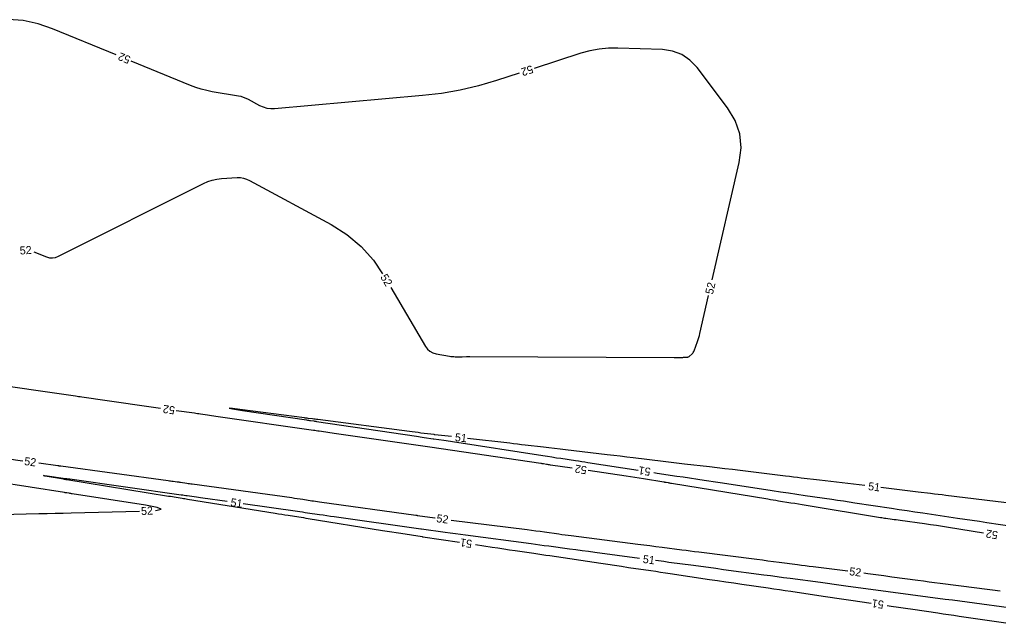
# Model space of a CAD drawing. Extents: x 2384780 to 2405861, y 547869 to 573706.
# Drawn here: x 2395194 to 2395438.6, y 554882.3 to 555033.2 of the extents above; entities that cross this region are included whole.
import ezdxf

# ---------------------------------------------------------------- set-up
doc = ezdxf.new("R2010")
doc.units = 0
doc.layers.add('Old_Level_60', color=7, linetype='Continuous')

msp = doc.modelspace()

# ---------------------------------------------------------------- linework, layer by layer
at = {"layer": 'Old_Level_60'}
for points in [[(2395218.148, 555024.38775), (2395202.2295, 555030.94575), (2395198.58125, 555032.19175), (2395194.866, 555032.9515), (2395191.08375, 555033.22525), (2395187.23425, 555033.0125), (2395174.55025, 555031.52375), (2395171.831, 555031.26975), (2395169.10875, 555031.1455), (2395166.3835, 555031.15125), (2395163.65575, 555031.28675), (2395147.09675, 555032.5035), (2395143.54825, 555032.699), (2395140, 555032.764), (2395136.45175, 555032.699), (2395132.90325, 555032.5035), (2395119.94225, 555031.551)], [(2395367.063, 554968.1545), (2395373.81525, 554997.47575), (2395374.28175, 555001.15225), (2395373.94875, 555004.65725), (2395372.816, 555007.99075), (2395370.8835, 555011.153), (2395363.265, 555021.20275), (2395361.499, 555023.099), (2395359.466, 555024.481), (2395357.16575, 555025.34875), (2395354.59875, 555025.70225), (2395343.4925, 555026.09775), (2395341.127, 555026.08), (2395338.79025, 555025.85725), (2395336.482, 555025.42975), (2395334.2025, 555024.797), (2395322.5905, 555021.02875)], [(2395318.78575, 555019.79425), (2395313.159, 555017.96825), (2395308.62325, 555016.6355), (2395304.034, 555015.56425), (2395299.3915, 555014.754), (2395294.69575, 555014.205), (2395257.71325, 555010.92925), (2395256.749, 555010.912), (2395255.8135, 555011.03375), (2395254.90675, 555011.29425), (2395254.029, 555011.69375), (2395251.20875, 555013.226), (2395250.595, 555013.52725), (2395249.963, 555013.77475), (2395249.31225, 555013.9685), (2395248.643, 555014.10825), (2395242.134, 555015.1915), (2395240.75025, 555015.46175), (2395239.38825, 555015.80875), (2395238.048, 555016.2325), (2395236.72975, 555016.73275), (2395221.8465, 555022.86425)], [(2395197.57575, 554975.1515), (2395200.725, 554973.91875), (2395201.48675, 554973.7025), (2395202.24075, 554973.65375), (2395202.987, 554973.7725), (2395203.72525, 554974.0585), (2395239.92825, 554992.2775), (2395241.00975, 554992.7555), (2395242.1225, 554993.117), (2395243.2665, 554993.36225), (2395244.442, 554993.49075), (2395248.3325, 554993.72075), (2395249.15375, 554993.714), (2395249.95, 554993.59525), (2395250.7215, 554993.3645), (2395251.46775, 554993.022), (2395271.8, 554981.9755), (2395275.76975, 554979.46875), (2395279.2955, 554976.503), (2395282.3775, 554973.07825), (2395284.676, 554969.69425)], [(2395286.7355, 554966.2665), (2395295.3915, 554951.53075), (2395295.89425, 554950.8415), (2395296.50275, 554950.30475), (2395297.2175, 554949.92025), (2395298.03825, 554949.68825), (2395301.39425, 554949.08925), (2395301.75575, 554949.032), (2395302.11875, 554948.989), (2395302.48325, 554948.96025), (2395302.849, 554948.946), (2395304.54875, 554948.912), (2395304.554, 554948.91175), (2395304.5595, 554948.91175), (2395304.56475, 554948.9115), (2395304.57025, 554948.9115), (2395304.588, 554948.911), (2395304.59175, 554948.911), (2395304.5955, 554948.91125), (2395304.59925, 554948.91125), (2395304.603, 554948.9115), (2395305.62425, 554948.9945), (2395305.84325, 554949.00975), (2395306.0625, 554949.0205), (2395306.28175, 554949.02625), (2395306.50125, 554949.02725), (2395357.52575, 554948.709), (2395357.80075, 554948.709), (2395358.0755, 554948.71275), (2395358.35025, 554948.72), (2395358.625, 554948.731), (2395359.55325, 554948.774), (2395359.73, 554948.78225), (2395359.907, 554948.7905), (2395360.08375, 554948.7985), (2395360.26075, 554948.80675), (2395360.8385, 554948.8335), (2395360.9585, 554948.849), (2395361.0705, 554948.8835), (2395361.1745, 554948.9375), (2395361.27075, 554949.01075), (2395362.04, 554949.70125), (2395362.19375, 554949.85675), (2395362.32525, 554950.02725), (2395362.43475, 554950.21275), (2395362.52225, 554950.41325), (2395363.378, 554952.74525), (2395363.5535, 554953.2475), (2395363.713, 554953.75425), (2395363.85625, 554954.266), (2395363.98375, 554954.78225), (2395366.1655, 554964.2565)], [(2395229.17725, 554936.00575), (2395213.51675, 554938.2455), (2395212.9635, 554938.325), (2395212.41025, 554938.4055), (2395211.8575, 554938.487), (2395211.3045, 554938.5695), (2395209.499, 554938.8405), (2395209.112, 554938.89825), (2395208.725, 554938.95525), (2395208.33775, 554939.01175), (2395207.9505, 554939.0675), (2395184.03525, 554942.487)], [(2395332.09775, 554921.061), (2395326.61625, 554921.86825), (2395326.37925, 554921.9035), (2395326.14225, 554921.939), (2395325.90525, 554921.97525), (2395325.66825, 554922.01175), (2395324.8945, 554922.132), (2395324.7285, 554922.1575), (2395324.56275, 554922.18275), (2395324.39675, 554922.20775), (2395324.23075, 554922.2325), (2395296.525, 554926.32775), (2395296.52375, 554926.328), (2395296.52225, 554926.32825), (2395296.52075, 554926.3285), (2395296.5195, 554926.3285), (2395296.515, 554926.32925), (2395296.514, 554926.3295), (2395296.513, 554926.3295), (2395296.512, 554926.32975), (2395296.511, 554926.32975), (2395272.5655, 554929.75575), (2395272.0525, 554929.8295), (2395271.53975, 554929.904), (2395271.027, 554929.97925), (2395270.51425, 554930.05525), (2395268.83975, 554930.305), (2395268.481, 554930.35825), (2395268.122, 554930.411), (2395267.763, 554930.463), (2395267.404, 554930.51475), (2395243.02875, 554934.0015), (2395242.49725, 554934.078), (2395241.9655, 554934.15525), (2395241.43425, 554934.2335), (2395240.903, 554934.3125), (2395239.1675, 554934.572), (2395238.79575, 554934.62725), (2395238.42375, 554934.682), (2395238.0515, 554934.73625), (2395237.6795, 554934.78975), (2395233.137, 554935.43925)], [(2395301.92275, 554928.9615), (2395297.781, 554929.43625), (2395297.767, 554929.43775), (2395297.753, 554929.4395), (2395297.73925, 554929.441), (2395297.72525, 554929.44275), (2395297.67975, 554929.44825), (2395297.67, 554929.4495), (2395297.66025, 554929.45075), (2395297.6505, 554929.452), (2395297.64075, 554929.45325), (2395297.609, 554929.45725), (2395297.60225, 554929.45825), (2395297.59525, 554929.459), (2395297.5885, 554929.46), (2395297.58175, 554929.46075), (2395294.25525, 554929.86875), (2395293.5425, 554929.957), (2395292.82975, 554930.04625), (2395292.1175, 554930.137), (2395291.40525, 554930.229), (2395268.5095, 554933.20925), (2395268.17525, 554933.2525), (2395267.84075, 554933.29525), (2395267.5065, 554933.33725), (2395267.172, 554933.37875), (2395266.07925, 554933.51325), (2395265.84525, 554933.54225), (2395265.61125, 554933.57175), (2395265.37725, 554933.60175), (2395265.14325, 554933.632), (2395249.6695, 554935.657), (2395247.18175, 554935.975), (2395246.3495, 554936.06075), (2395247.17325, 554935.91425), (2395249.6525, 554935.53575)], [(2395249.6525, 554935.53575), (2395265.65225, 554933.14325), (2395265.90225, 554933.106), (2395266.15225, 554933.06925), (2395266.40225, 554933.03275), (2395266.6525, 554932.997), (2395267.46975, 554932.88), (2395267.64475, 554932.85475), (2395267.81975, 554932.82925), (2395267.99475, 554932.80375), (2395268.16975, 554932.77775), (2395293.14175, 554929.05425), (2395293.6295, 554928.982), (2395294.11725, 554928.9105), (2395294.605, 554928.8395), (2395295.093, 554928.76925), (2395297.34975, 554928.4465), (2395297.36, 554928.445), (2395297.3705, 554928.4435), (2395297.38075, 554928.442), (2395297.391, 554928.4405), (2395297.425, 554928.4355), (2395297.43225, 554928.43425), (2395297.4395, 554928.43325), (2395297.44675, 554928.43225), (2395297.454, 554928.431), (2395300.004, 554928.05425), (2395300.55025, 554927.973), (2395301.0965, 554927.8905), (2395301.64275, 554927.80725), (2395302.1885, 554927.723), (2395324.76225, 554924.217), (2395325.87875, 554924.0445), (2395326.9955, 554923.8745), (2395328.11275, 554923.70675), (2395329.23025, 554923.541), (2395332.88125, 554923.00325), (2395333.6635, 554922.8875), (2395334.44575, 554922.77025), (2395335.2275, 554922.6515), (2395336.00925, 554922.5315), (2395348.53025, 554920.599)], [(2395405.199, 554916.716), (2395399.51325, 554917.412), (2395398.112, 554917.58275), (2395396.7105, 554917.7515), (2395395.30875, 554917.91875), (2395393.90675, 554918.08425), (2395389.327, 554918.62175), (2395388.3455, 554918.7375), (2395387.36425, 554918.85425), (2395386.38325, 554918.97225), (2395385.40225, 554919.09125), (2395374.01, 554920.48075), (2395372.10675, 554920.7115), (2395370.20325, 554920.93975), (2395368.2995, 554921.1655), (2395366.3955, 554921.38875), (2395360.175, 554922.11375), (2395358.842, 554922.27), (2395357.5095, 554922.42775), (2395356.177, 554922.58725), (2395354.8445, 554922.74825), (2395347.30525, 554923.66375), (2395345.6895, 554923.85875), (2395344.0735, 554924.0515), (2395342.457, 554924.242), (2395340.8405, 554924.43), (2395330.41625, 554925.6355), (2395329.028, 554925.797), (2395327.64025, 554925.96025), (2395326.2525, 554926.12525), (2395324.865, 554926.292), (2395320.333, 554926.83975), (2395319.36175, 554926.9565), (2395318.39025, 554927.0715), (2395317.41875, 554927.185), (2395316.447, 554927.29725), (2395305.89675, 554928.50625)], [(2395174.7025, 554925.86425), (2395194.1385, 554923.0395), (2395194.81025, 554922.94275)], [(2395198.77125, 554922.38525), (2395203.56175, 554921.7265), (2395203.63275, 554921.717), (2395203.70375, 554921.7075), (2395203.77475, 554921.6985), (2395203.84575, 554921.6895), (2395204.078, 554921.66075), (2395204.12775, 554921.65475), (2395204.1775, 554921.64825), (2395204.22725, 554921.64175), (2395204.27675, 554921.635), (2395231.12925, 554917.9655), (2395231.43025, 554917.925), (2395231.7315, 554917.8855), (2395232.033, 554917.847), (2395232.3345, 554917.81), (2395233.31975, 554917.69), (2395233.53075, 554917.6635), (2395233.7415, 554917.635), (2395233.952, 554917.605), (2395234.16225, 554917.573), (2395235.746, 554917.3255), (2395236.0855, 554917.27325), (2395236.425, 554917.2225), (2395236.765, 554917.1735), (2395237.10525, 554917.126), (2395262.01075, 554913.7085), (2395262.69625, 554913.61275), (2395263.3815, 554913.51375), (2395264.06625, 554913.4115), (2395264.75025, 554913.306), (2395266.9845, 554912.956), (2395267.4635, 554912.882), (2395267.94275, 554912.81025), (2395268.42225, 554912.7405), (2395268.902, 554912.673), (2395293.0005, 554909.3365), (2395293.01025, 554909.33525), (2395293.02, 554909.33375), (2395293.02975, 554909.33225), (2395293.0395, 554909.33075), (2395293.07125, 554909.32575), (2395293.078, 554909.32475), (2395293.085, 554909.32375), (2395293.09175, 554909.32275), (2395293.0985, 554909.32175), (2395293.24625, 554909.30125), (2395293.27775, 554909.297), (2395293.3095, 554909.2925), (2395293.341, 554909.288), (2395293.37275, 554909.2835), (2395297.7295, 554908.66325), (2395297.82225, 554908.65025)], [(2395434.823, 554904.85175), (2395426.096, 554906.24525), (2395424.5915, 554906.48175), (2395423.08575, 554906.711), (2395421.579, 554906.93275), (2395420.071, 554907.1475), (2395414.00375, 554907.996), (2395413.51775, 554908.064), (2395413.0315, 554908.132), (2395412.5455, 554908.2), (2395412.0595, 554908.26775), (2395410.4715, 554908.49), (2395410.13125, 554908.5385), (2395409.7915, 554908.589), (2395409.452, 554908.64175), (2395409.11275, 554908.69625), (2395390.5205, 554911.74425), (2395389.57375, 554911.89925), (2395388.62675, 554912.05425), (2395387.68, 554912.20875), (2395386.733, 554912.36325), (2395383.6395, 554912.86725), (2395382.9765, 554912.97525), (2395382.31375, 554913.0835), (2395381.651, 554913.192), (2395380.988, 554913.30075), (2395356.87625, 554917.258), (2395356.68925, 554917.28875), (2395356.5025, 554917.31925), (2395356.31575, 554917.34975), (2395356.129, 554917.38025), (2395355.51875, 554917.47975), (2395355.388, 554917.50125), (2395355.2575, 554917.5225), (2395355.12675, 554917.544), (2395354.996, 554917.5655), (2395349.92075, 554918.39925), (2395348.833, 554918.57575), (2395347.74425, 554918.7475), (2395346.655, 554918.915), (2395345.565, 554919.07775), (2395336.055, 554920.47825)], [(2395227.945, 554910.53225), (2395228.334, 554910.55375), (2395229.34075, 554910.84575), (2395228.38025, 554911.265), (2395225.452, 554911.81175), (2395207.12425, 554914.672), (2395206.93575, 554914.70175), (2395206.74725, 554914.7315), (2395206.55875, 554914.76175), (2395206.3705, 554914.79225), (2395205.755, 554914.892), (2395205.623, 554914.9135), (2395205.491, 554914.9345), (2395205.35925, 554914.9555), (2395205.22725, 554914.97625), (2395179.35525, 554919.02125)], [(2395245.86975, 554912.7135), (2395239.75875, 554913.57925), (2395239.22525, 554913.65525), (2395238.69175, 554913.7315), (2395238.1585, 554913.8085), (2395237.62525, 554913.886), (2395235.88325, 554914.13975), (2395235.51, 554914.194), (2395235.13675, 554914.24775), (2395234.76325, 554914.301), (2395234.38975, 554914.354), (2395206.5085, 554918.2925), (2395206.4055, 554918.30725), (2395206.3025, 554918.322), (2395206.1995, 554918.33675), (2395206.0965, 554918.35175), (2395205.7605, 554918.4005), (2395205.68825, 554918.411), (2395205.61625, 554918.42125), (2395205.54425, 554918.43175), (2395205.47225, 554918.44175), (2395200.86775, 554919.09025), (2395200.1915, 554919.183), (2395199.965, 554919.20725), (2395200.1885, 554919.1635), (2395200.86175, 554919.05125), (2395204.9295, 554918.388), (2395204.99175, 554918.378), (2395205.054, 554918.368), (2395205.11625, 554918.358), (2395205.1785, 554918.34825)], [(2395205.1785, 554918.34825), (2395205.46925, 554918.30275), (2395205.55825, 554918.28875), (2395205.64725, 554918.27475), (2395205.736, 554918.2605), (2395205.825, 554918.24625), (2395231.2275, 554914.1205), (2395231.69675, 554914.0445), (2395232.166, 554913.9695), (2395232.6355, 554913.895), (2395233.105, 554913.8215), (2395234.639, 554913.582), (2395234.96775, 554913.5305), (2395235.29625, 554913.4785), (2395235.62475, 554913.426), (2395235.95325, 554913.373), (2395257.841, 554909.83025), (2395258.6605, 554909.69825), (2395259.48, 554909.5675), (2395260.3, 554909.43775), (2395261.12, 554909.3095), (2395263.79925, 554908.892), (2395264.37325, 554908.80225), (2395264.94725, 554908.7115), (2395265.521, 554908.62025), (2395266.0945, 554908.528), (2395284.68675, 554905.528), (2395285.83, 554905.34425), (2395286.97325, 554905.16225), (2395288.117, 554904.98175), (2395289.26075, 554904.803), (2395294.5765, 554903.97625), (2395294.588, 554903.9745), (2395294.59975, 554903.9725), (2395294.6115, 554903.97075), (2395294.62325, 554903.96875), (2395294.66125, 554903.96275), (2395294.6695, 554903.9615), (2395294.67775, 554903.96), (2395294.68575, 554903.95875), (2395294.694, 554903.9575), (2395294.73575, 554903.951), (2395294.74475, 554903.94975), (2395294.7535, 554903.94825), (2395294.7625, 554903.947), (2395294.7715, 554903.9455), (2395303.925, 554902.5685)], [(2395352.4835, 554919.98875), (2395353.34425, 554919.856), (2395354.957, 554919.6085), (2395356.57025, 554919.364), (2395358.184, 554919.12275), (2395359.798, 554918.88425), (2395365.0715, 554918.11025), (2395366.2015, 554917.94325), (2395367.331, 554917.77475), (2395368.46025, 554917.60425), (2395369.5895, 554917.43175), (2395382.06075, 554915.5175), (2395384.1105, 554915.20475), (2395386.16075, 554914.8955), (2395388.2115, 554914.59), (2395390.26275, 554914.288), (2395396.96475, 554913.307), (2395398.4005, 554913.09575), (2395399.83625, 554912.88225), (2395401.2715, 554912.6665), (2395402.7065, 554912.4485), (2395411.846, 554911.05275), (2395413.80475, 554910.75525), (2395415.764, 554910.461), (2395417.72375, 554910.16975), (2395419.684, 554909.882), (2395428.32375, 554908.621), (2395430.17475, 554908.34925), (2395432.0255, 554908.075), (2395433.876, 554907.79775), (2395435.726, 554907.518), (2395442.48225, 554906.49075)], [(2395442.6925, 554912.14625), (2395425.43725, 554914.26525), (2395424.488, 554914.38125), (2395423.53875, 554914.49625), (2395422.589, 554914.61), (2395421.6395, 554914.72275), (2395418.537, 554915.08925), (2395417.87225, 554915.168), (2395417.2075, 554915.2475), (2395416.54275, 554915.32775), (2395415.87825, 554915.40875), (2395409.1695, 554916.23)], [(2395348.8955, 554898.51875), (2395337.73875, 554900.00725), (2395336.153, 554900.219), (2395334.56725, 554900.431), (2395332.98175, 554900.6435), (2395331.396, 554900.85625), (2395326.2165, 554901.552), (2395325.1065, 554901.70075), (2395323.9965, 554901.8495), (2395322.8865, 554901.998), (2395321.7765, 554902.146), (2395305.447, 554904.3235), (2395304.16975, 554904.494), (2395302.89275, 554904.66475), (2395301.6155, 554904.83575), (2395300.3385, 554905.007), (2395294.40225, 554905.804), (2395294.3905, 554905.80575), (2395294.379, 554905.80725), (2395294.3675, 554905.80875), (2395294.356, 554905.8105), (2395294.31825, 554905.81575), (2395294.31, 554905.817), (2395294.302, 554905.81825), (2395294.294, 554905.81925), (2395294.28575, 554905.8205), (2395294.24275, 554905.82675), (2395294.23375, 554905.82825), (2395294.2245, 554905.8295), (2395294.21525, 554905.83075), (2395294.206, 554905.832), (2395272.61175, 554908.899), (2395271.6955, 554909.0295), (2395270.77925, 554909.161), (2395269.86325, 554909.29325), (2395268.9475, 554909.4265), (2395265.95575, 554909.86275), (2395265.31475, 554909.956), (2395264.6735, 554910.0485), (2395264.03225, 554910.14025), (2395263.39075, 554910.2315), (2395249.83025, 554912.1525)], [(2395189.41625, 554909.4745), (2395198.825, 554909.714), (2395200.841, 554909.76525), (2395202.85725, 554909.8165), (2395204.8735, 554909.868), (2395206.8895, 554909.91925), (2395223.9495, 554910.3535)], [(2395301.787, 554908.1225), (2395320.79325, 554905.7365), (2395321.89025, 554905.5965), (2395322.9865, 554905.452), (2395324.08225, 554905.30275), (2395325.1775, 554905.14875), (2395328.754, 554904.6385), (2395329.5205, 554904.53075), (2395330.2875, 554904.426), (2395331.05475, 554904.32425), (2395331.82275, 554904.22525), (2395348.45675, 554902.118), (2395349.97175, 554901.9255), (2395351.4865, 554901.7315), (2395353.001, 554901.53625), (2395354.5155, 554901.33975), (2395359.46225, 554900.695), (2395360.52225, 554900.5575), (2395361.5825, 554900.4205), (2395362.64275, 554900.28475), (2395363.70325, 554900.1495), (2395378.19175, 554898.3105), (2395379.592, 554898.132), (2395380.99225, 554897.9525), (2395382.39225, 554897.77175), (2395383.79225, 554897.59), (2395388.36475, 554896.99375), (2395389.34475, 554896.8665), (2395390.32475, 554896.74), (2395391.30475, 554896.614), (2395392.285, 554896.489), (2395400.97175, 554895.38475)], [(2395307.8805, 554901.9735), (2395312.095, 554901.3395), (2395313.5215, 554901.12575), (2395314.9485, 554900.91375), (2395316.3755, 554900.70325), (2395317.80275, 554900.49475), (2395322.4655, 554899.81575), (2395323.46475, 554899.66975), (2395324.46375, 554899.52275), (2395325.4625, 554899.3745), (2395326.461, 554899.22525), (2395339.22375, 554897.3095), (2395340.94825, 554897.05175), (2395342.673, 554896.796), (2395344.39825, 554896.54225), (2395346.1235, 554896.2905), (2395351.7605, 554895.4715), (2395352.96825, 554895.29525), (2395354.176, 554895.11775), (2395355.38325, 554894.939), (2395356.5905, 554894.759), (2395366.4005, 554893.28975), (2395368.4175, 554892.989), (2395370.43525, 554892.69025), (2395372.453, 554892.39425), (2395374.47125, 554892.10025), (2395381.06475, 554891.14425), (2395382.4775, 554890.9385), (2395383.89, 554890.7315), (2395385.3025, 554890.52275), (2395386.7145, 554890.3125), (2395394.7775, 554889.1075), (2395396.5055, 554888.8505), (2395398.2335, 554888.59525), (2395399.962, 554888.342), (2395401.691, 554888.09075), (2395406.8055, 554887.3505)], [(2395441.156, 554886.16225), (2395432.5895, 554887.30675), (2395430.754, 554887.55225), (2395428.91825, 554887.798), (2395427.08275, 554888.04425), (2395425.24725, 554888.29075), (2395416.5945, 554889.454), (2395414.74025, 554889.703), (2395412.886, 554889.95175), (2395411.0315, 554890.2), (2395409.17725, 554890.44775), (2395401.05225, 554891.533), (2395399.31125, 554891.7655), (2395397.57025, 554891.9985), (2395395.82925, 554892.232), (2395394.08825, 554892.46575), (2395386.502, 554893.48525), (2395384.87625, 554893.70375), (2395383.2505, 554893.9215), (2395381.62475, 554894.13925), (2395379.999, 554894.35625), (2395369.874, 554895.70775), (2395367.9985, 554895.9585), (2395366.123, 554896.20925), (2395364.2475, 554896.46075), (2395362.37225, 554896.7125), (2395356.24625, 554897.5355), (2395354.9335, 554897.71175), (2395353.62075, 554897.88775), (2395352.86025, 554897.98925)], [(2395404.93975, 554894.87925), (2395405.937, 554894.7515), (2395407.935, 554894.49125), (2395409.93225, 554894.22675), (2395411.92925, 554893.95825), (2395418.45175, 554893.0745), (2395419.8495, 554892.8865), (2395421.24775, 554892.701), (2395422.64625, 554892.5185), (2395424.045, 554892.3385), (2395433.16975, 554891.17325), (2395435.12475, 554890.92175), (2395437.07925, 554890.66625), (2395439.03325, 554890.40675)], [(2395410.76425, 554886.77725), (2395411.819, 554886.624), (2395413.606, 554886.3625), (2395415.39275, 554886.099), (2395417.179, 554885.8335), (2395423.40075, 554884.906), (2395424.734, 554884.708), (2395426.0675, 554884.5115), (2395427.40125, 554884.3165), (2395428.73525, 554884.123), (2395441.574, 554882.26825)]]:
    msp.add_lwpolyline(points, dxfattribs=at)

# ---------------------------------------------------------------- texts
for s, rotation, p in [('52', 157.6099167, (2395221.885, 555023.92975)), ('52', 197.9787333, (2395321.9295, 555021.86575)), ('52', 3.3996889, (2395194.07425, 554974.477)), ('52', 300.9974583, (2395284.026, 554968.873)), ('52', 77.0319694, (2395367.223, 554964.393)), ('52', 171.8607667, (2395232.912, 554936.48175)), ('51', 353.4630889, (2395302.66975, 554927.8695)), ('52', 351.9908444, (2395195.037, 554921.8975)), ('52', 171.6225833, (2395335.83425, 554921.5215)), ('51', 171.2255917, (2395351.77975, 554921.10925)), ('51', 353.021125, (2395405.93725, 554915.61825)), ('51', 351.9370333, (2395246.58725, 554911.602)), ('52', 2.5629056, (2395224.36475, 554909.35)), ('52', 352.4174389, (2395298.056, 554907.60175)), ('52', 170.92725, (2395438.565, 554905.26675)), ('51', 171.4447222, (2395307.17275, 554903.09125)), ('51', 352.3958472, (2395349.62175, 554897.413)), ('52', 352.7398944, (2395401.21275, 554894.3465)), ('51', 171.7593694, (2395410.05025, 554887.89125))]:
    msp.add_text(s, height=2, rotation=rotation, dxfattribs=at).set_placement(p)

doc.saveas('drawing.dxf')
